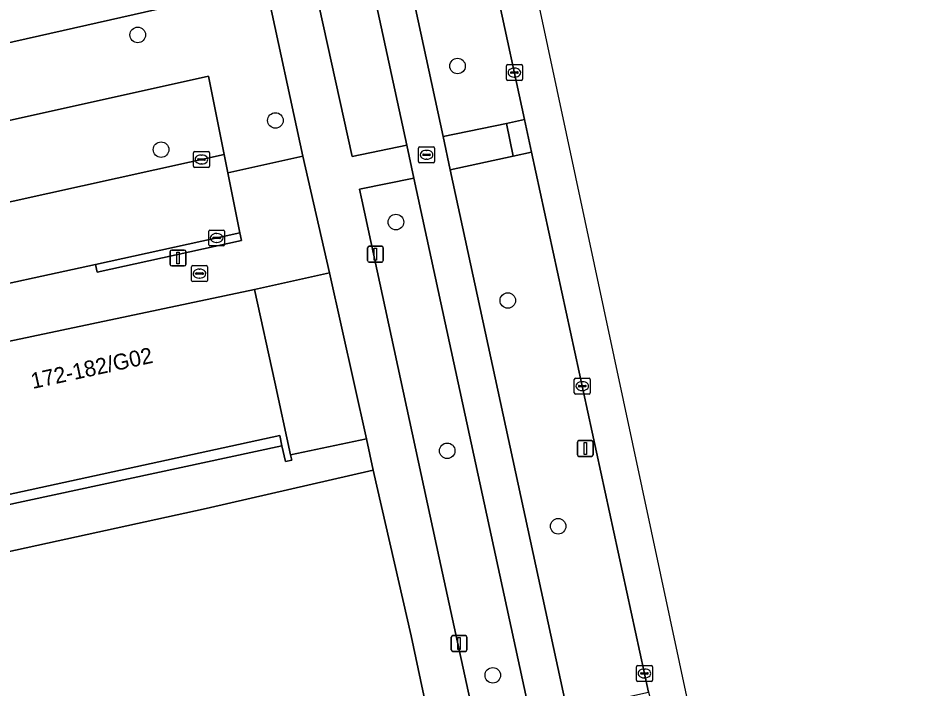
# Model space of a CAD drawing. Extents: x 160030 to 160839, y 385325 to 386450.
# Drawn here: x 160702.1 to 160758.1, y 385790.6 to 385832.8 of the extents above; entities that cross this region are included whole.
import ezdxf

# ---------------------------------------------------------------- set-up
doc = ezdxf.new("R2010")
doc.units = 0
for name, color, linetype in [('IMGEO_Berm_groen', 7, 'Continuous'), ('IMGEO_Boom', 7, 'Continuous'), ('IMGEO_Brandkraan', 7, 'Continuous'), ('IMGEO_Fietspad_gesloten', 7, 'Continuous'), ('IMGEO_Groenvoorziening', 7, 'Continuous'), ('IMGEO_Kolk', 7, 'Continuous'), ('IMGEO_Lichtmast', 7, 'Continuous'), ('IMGEO_Pand', 7, 'Continuous'), ('IMGEO_Pand_nummerreeks', 7, 'Continuous'), ('IMGEO_Parkeervlak_open', 7, 'Continuous'), ('IMGEO_Rijbaan_lokaal_gesloten', 7, 'Continuous'), ('IMGEO_Rijbaan_lokaal_open', 7, 'Continuous'), ('IMGEO_Rioolput', 7, 'Continuous'), ('IMGEO_Voetpad_open', 7, 'Continuous')]:
    doc.layers.add(name, color=color, linetype=linetype)

msp = doc.modelspace()

# ---------------------------------------------------------------- linework, layer by layer
at = {"layer": 'IMGEO_Berm_groen'}
for points in [[(160720.599, 385887.763), (160719.837, 385887.579), (160715.644, 385886.566), (160717.895, 385876.09), (160728.861, 385825.326), (160732.844, 385826.149), (160733.986, 385826.399), (160730.488, 385842.519)], [(160716.578, 385870.911), (160713.198, 385870.151), (160715.89, 385857.043), (160723.143, 385824.074), (160726.572, 385824.787)], [(160734.427, 385824.346), (160733.274, 385824.085), (160729.312, 385823.237), (160739.74, 385774.967), (160740.003, 385773.856), (160742.393, 385774.412), (160742.169, 385775.62), (160741.928, 385775.561), (160741.13, 385779.258), (160741.622, 385779.361), (160739.49, 385789.871), (160741.784, 385790.368)], [(160727.022, 385822.71), (160723.596, 385822.014), (160723.744, 385821.342), (160728.615, 385798.822), (160734.032, 385773.845), (160734.304, 385772.59), (160737.703, 385773.345), (160737.467, 385774.506)]]:
    msp.add_lwpolyline(points, close=True, dxfattribs=at)
at = {"layer": 'IMGEO_Boom'}
for centre in [(160709.646, 385831.724), (160729.767, 385829.766), (160718.308, 385826.34), (160711.114, 385824.507), (160725.891, 385819.948), (160732.929, 385815.016), (160729.117, 385805.561), (160736.097, 385800.815), (160731.983, 385791.439)]:
    msp.add_circle(centre, 0.489, dxfattribs=at)
at = {"layer": 'IMGEO_Brandkraan'}
for p, q in [((160713.031, 385816.282), (160713.031, 385817.134)), ((160713.106, 385817.208), (160713.958, 385817.208)), ((160713.29, 385816.702), (160713.29, 385816.714)), ((160713.728, 385816.665), (160713.33, 385816.665)), ((160713.333, 385816.751), (160713.731, 385816.751)), ((160713.519, 385816.988), (160713.544, 385816.988)), ((160713.774, 385816.714), (160713.774, 385816.702)), ((160714.032, 385817.134), (160714.032, 385816.282)), ((160713.958, 385816.208), (160713.106, 385816.208)), ((160713.542, 385816.428), (160713.517, 385816.428))]:
    msp.add_line(p, q, dxfattribs=at)
for points in [[(160713.031, 385816.282), (160713.031, 385817.134)], [(160713.106, 385817.208), (160713.958, 385817.208)], [(160714.032, 385817.134), (160714.032, 385816.282)], [(160713.958, 385816.208), (160713.106, 385816.208)]]:
    msp.add_lwpolyline(points, dxfattribs=at)
for centre, radius, start, end in [((160713.108, 385817.132), 0.0765, 91.552, 178.448), ((160713.108, 385817.132), 0.0765, 91.552, 178.448), ((160713.33, 385816.711), 0.0403, 85.8775, 175.7526), ((160713.327, 385816.701), 0.0366, 178.938, 274.7102), ((160713.731, 385816.708), 0.043, 264.8664, 352.4533), ((160713.735, 385816.713), 0.0386, 1.7309, 96.639), ((160713.956, 385817.132), 0.0765, 1.552, 88.448), ((160713.956, 385817.132), 0.0765, 1.552, 88.448), ((160713.108, 385816.284), 0.0765, 181.552, 268.448), ((160713.108, 385816.284), 0.0765, 181.552, 268.448), ((160713.956, 385816.284), 0.0765, 271.552, 358.448), ((160713.956, 385816.284), 0.0765, 271.552, 358.448)]:
    msp.add_arc(centre, radius, start, end, dxfattribs=at)
for centre, major_axis, ratio, start_param, end_param in [((160713.518, 385816.708), (-0.387, 0.002), 0.722429, 4.712389, 7.853982), ((160713.543, 385816.708), (-0.39, 0.002), 0.717154, 1.570796, 4.712389)]:
    msp.add_ellipse(centre, major_axis=major_axis, ratio=ratio, start_param=start_param, end_param=end_param, dxfattribs=at)
at = {"layer": 'IMGEO_Fietspad_gesloten'}
for points in [[(160711.523, 385893.072), (160711.762, 385892.886), (160712.21, 385890.745), (160713.195, 385886.037), (160715.959, 385873.727), (160716.578, 385870.911), (160726.572, 385824.787), (160727.022, 385822.71), (160737.467, 385774.506), (160737.703, 385773.345), (160737.832, 385772.714), (160738.146, 385771.263), (160747.021, 385730.295), (160747.898, 385726.284), (160748.22, 385724.812), (160750.096, 385716.226), (160750.418, 385714.749), (160750.95, 385712.317), (160752.149, 385706.509)], [(160756.178, 385724.159), (160755.643, 385726.589), (160750.48, 385725.338), (160750.169, 385726.821), (160749.555, 385729.594), (160740.465, 385771.775), (160740.157, 385773.205), (160740.003, 385773.856), (160739.74, 385774.967), (160729.312, 385823.237), (160728.861, 385825.326), (160717.895, 385876.09), (160715.644, 385886.566), (160714.398, 385892.359)]]:
    msp.add_lwpolyline(points, dxfattribs=at)
at = {"layer": 'IMGEO_Groenvoorziening'}
for points in [[(160715.104, 385846.987), (160709.956, 385845.866), (160711.66, 385838.115), (160695.771, 385834.645), (160695.94, 385833.873), (160682.196, 385830.86), (160682.037, 385831.654), (160666.234, 385828.212), (160665.693, 385828.094), (160665.863, 385827.305), (160661.005, 385826.258), (160661.638, 385823.316), (160647.37, 385820.08), (160647.569, 385819.107), (160658.869, 385821.63), (160717.705, 385834.896)], [(160714.088, 385829.13), (160715.082, 385824.201), (160715.313, 385823.055), (160720.027, 385824.103), (160717.705, 385834.896), (160658.869, 385821.63), (160660.3, 385814.871), (160666, 385816.199), (160665.514, 385818.322)], [(160721.721, 385816.766), (160716.995, 385815.715), (160718.268, 385809.877), (160719.266, 385805.301), (160724.047, 385806.305)]]:
    msp.add_lwpolyline(points, close=True, dxfattribs=at)
msp.add_lwpolyline([(160677.412, 385779.817), (160722.678, 385789.653), (160723.694, 385784.762), (160724.682, 385780.005), (160724.721, 385779.83), (160729.622, 385780.885), (160726.856, 385793.922), (160724.458, 385804.347), (160713.942, 385801.927), (160665.65, 385791.386), (160669.602, 385773.141), (160676.688, 385774.707)], dxfattribs=at)
at = {"layer": 'IMGEO_Kolk'}
for p, q in [((160732.844, 385828.929), (160732.844, 385829.781)), ((160732.919, 385829.855), (160733.771, 385829.855)), ((160733.332, 385829.635), (160733.357, 385829.635)), ((160733.845, 385829.781), (160733.845, 385828.929)), ((160733.103, 385829.349), (160733.103, 385829.361)), ((160733.541, 385829.312), (160733.143, 385829.312)), ((160733.146, 385829.398), (160733.544, 385829.398)), ((160733.355, 385829.075), (160733.33, 385829.075)), ((160733.587, 385829.361), (160733.587, 385829.349)), ((160733.771, 385828.855), (160732.919, 385828.855)), ((160713.155, 385823.461), (160713.155, 385824.313)), ((160713.23, 385824.387), (160714.082, 385824.387)), ((160713.643, 385824.167), (160713.668, 385824.167)), ((160714.156, 385824.313), (160714.156, 385823.461)), ((160714.082, 385823.387), (160713.23, 385823.387)), ((160713.414, 385823.881), (160713.414, 385823.893)), ((160713.852, 385823.844), (160713.454, 385823.844)), ((160713.457, 385823.93), (160713.855, 385823.93)), ((160713.666, 385823.607), (160713.641, 385823.607)), ((160713.898, 385823.893), (160713.898, 385823.881)), ((160714.112, 385818.524), (160714.112, 385819.376)), ((160714.187, 385819.45), (160715.039, 385819.45)), ((160714.371, 385818.944), (160714.371, 385818.956)), ((160714.809, 385818.907), (160714.411, 385818.907)), ((160714.414, 385818.993), (160714.812, 385818.993)), ((160714.6, 385819.23), (160714.625, 385819.23)), ((160714.855, 385818.956), (160714.855, 385818.944)), ((160715.113, 385819.376), (160715.113, 385818.524)), ((160715.039, 385818.45), (160714.187, 385818.45)), ((160714.623, 385818.67), (160714.598, 385818.67)), ((160737.113, 385809.204), (160737.113, 385810.056)), ((160737.188, 385810.13), (160738.04, 385810.13)), ((160738.114, 385810.056), (160738.114, 385809.204)), ((160737.372, 385809.624), (160737.372, 385809.636)), ((160737.81, 385809.587), (160737.412, 385809.587)), ((160737.415, 385809.673), (160737.813, 385809.673)), ((160737.601, 385809.91), (160737.626, 385809.91)), ((160737.856, 385809.636), (160737.856, 385809.624)), ((160738.04, 385809.13), (160737.188, 385809.13)), ((160737.624, 385809.35), (160737.599, 385809.35)), ((160741.102, 385792.054), (160741.954, 385792.054)), ((160741.027, 385791.128), (160741.027, 385791.98)), ((160741.286, 385791.548), (160741.286, 385791.56)), ((160741.724, 385791.511), (160741.326, 385791.511)), ((160741.329, 385791.597), (160741.727, 385791.597)), ((160741.515, 385791.834), (160741.54, 385791.834)), ((160741.77, 385791.56), (160741.77, 385791.548)), ((160742.028, 385791.98), (160742.028, 385791.128)), ((160741.954, 385791.054), (160741.102, 385791.054)), ((160741.538, 385791.274), (160741.513, 385791.274))]:
    msp.add_line(p, q, dxfattribs=at)
for points in [[(160732.844, 385828.929), (160732.844, 385829.781)], [(160732.919, 385829.855), (160733.771, 385829.855)], [(160733.845, 385829.781), (160733.845, 385828.929)], [(160733.771, 385828.855), (160732.919, 385828.855)], [(160713.155, 385823.461), (160713.155, 385824.313)], [(160713.23, 385824.387), (160714.082, 385824.387)], [(160714.156, 385824.313), (160714.156, 385823.461)], [(160714.082, 385823.387), (160713.23, 385823.387)], [(160714.112, 385818.524), (160714.112, 385819.376)], [(160714.187, 385819.45), (160715.039, 385819.45)], [(160715.113, 385819.376), (160715.113, 385818.524)], [(160715.039, 385818.45), (160714.187, 385818.45)], [(160737.113, 385809.204), (160737.113, 385810.056)], [(160737.188, 385810.13), (160738.04, 385810.13)], [(160738.114, 385810.056), (160738.114, 385809.204)], [(160738.04, 385809.13), (160737.188, 385809.13)], [(160741.102, 385792.054), (160741.954, 385792.054)], [(160741.027, 385791.128), (160741.027, 385791.98)], [(160742.028, 385791.98), (160742.028, 385791.128)], [(160741.954, 385791.054), (160741.102, 385791.054)]]:
    msp.add_lwpolyline(points, dxfattribs=at)
for centre, radius, start, end in [((160732.921, 385829.779), 0.0765, 91.552, 178.448), ((160732.921, 385829.779), 0.0765, 91.552, 178.448), ((160733.769, 385829.779), 0.0765, 1.552, 88.448), ((160733.769, 385829.779), 0.0765, 1.552, 88.448), ((160733.143, 385829.358), 0.0403, 85.8775, 175.7526), ((160733.14, 385829.348), 0.0366, 178.938, 274.7102), ((160733.544, 385829.355), 0.043, 264.8664, 352.4533), ((160733.548, 385829.36), 0.0386, 1.7309, 96.639), ((160732.921, 385828.931), 0.0765, 181.552, 268.448), ((160732.921, 385828.931), 0.0765, 181.552, 268.448), ((160733.769, 385828.931), 0.0765, 271.552, 358.448), ((160733.769, 385828.931), 0.0765, 271.552, 358.448), ((160713.232, 385824.311), 0.0765, 91.552, 178.448), ((160713.232, 385824.311), 0.0765, 91.552, 178.448), ((160714.08, 385824.311), 0.0765, 1.552, 88.448), ((160714.08, 385824.311), 0.0765, 1.552, 88.448), ((160713.232, 385823.463), 0.0765, 181.552, 268.448), ((160713.232, 385823.463), 0.0765, 181.552, 268.448), ((160713.454, 385823.89), 0.0403, 85.8775, 175.7526), ((160713.451, 385823.88), 0.0366, 178.938, 274.7102), ((160713.855, 385823.887), 0.043, 264.8664, 352.4533), ((160713.859, 385823.892), 0.0386, 1.7309, 96.639), ((160714.08, 385823.463), 0.0765, 271.552, 358.448), ((160714.08, 385823.463), 0.0765, 271.552, 358.448), ((160714.189, 385819.374), 0.0765, 91.552, 178.448), ((160714.189, 385819.374), 0.0765, 91.552, 178.448), ((160714.411, 385818.953), 0.0403, 85.8775, 175.7526), ((160714.408, 385818.943), 0.0366, 178.938, 274.7102), ((160714.812, 385818.95), 0.043, 264.8664, 352.4533), ((160714.816, 385818.955), 0.0386, 1.7309, 96.639), ((160715.037, 385819.374), 0.0765, 1.552, 88.448), ((160715.037, 385819.374), 0.0765, 1.552, 88.448), ((160714.189, 385818.526), 0.0765, 181.552, 268.448), ((160714.189, 385818.526), 0.0765, 181.552, 268.448), ((160715.037, 385818.526), 0.0765, 271.552, 358.448), ((160715.037, 385818.526), 0.0765, 271.552, 358.448), ((160737.19, 385810.054), 0.0765, 91.552, 178.448), ((160737.19, 385810.054), 0.0765, 91.552, 178.448), ((160738.038, 385810.054), 0.0765, 1.552, 88.448), ((160738.038, 385810.054), 0.0765, 1.552, 88.448), ((160737.412, 385809.633), 0.0403, 85.8775, 175.7526), ((160737.409, 385809.623), 0.0366, 178.938, 274.7102), ((160737.813, 385809.63), 0.043, 264.8664, 352.4533), ((160737.817, 385809.635), 0.0386, 1.7309, 96.639), ((160737.19, 385809.206), 0.0765, 181.552, 268.448), ((160737.19, 385809.206), 0.0765, 181.552, 268.448), ((160738.038, 385809.206), 0.0765, 271.552, 358.448), ((160738.038, 385809.206), 0.0765, 271.552, 358.448), ((160741.104, 385791.978), 0.0765, 91.552, 178.448), ((160741.104, 385791.978), 0.0765, 91.552, 178.448), ((160741.952, 385791.978), 0.0765, 1.552, 88.448), ((160741.952, 385791.978), 0.0765, 1.552, 88.448), ((160741.326, 385791.557), 0.0403, 85.8775, 175.7526), ((160741.323, 385791.547), 0.0366, 178.938, 274.7102), ((160741.727, 385791.554), 0.043, 264.8664, 352.4533), ((160741.731, 385791.559), 0.0386, 1.7309, 96.639), ((160741.104, 385791.13), 0.0765, 181.552, 268.448), ((160741.104, 385791.13), 0.0765, 181.552, 268.448), ((160741.952, 385791.13), 0.0765, 271.552, 358.448), ((160741.952, 385791.13), 0.0765, 271.552, 358.448)]:
    msp.add_arc(centre, radius, start, end, dxfattribs=at)
for centre, major_axis, ratio, start_param, end_param in [((160733.331, 385829.355), (-0.387, 0.002), 0.722429, 4.712389, 7.853982), ((160733.356, 385829.355), (-0.39, 0.002), 0.717154, 1.570796, 4.712389), ((160713.642, 385823.887), (-0.387, 0.002), 0.722429, 4.712389, 7.853982), ((160713.667, 385823.887), (-0.39, 0.002), 0.717154, 1.570796, 4.712389), ((160714.599, 385818.95), (-0.387, 0.002), 0.722429, 4.712389, 7.853982), ((160714.624, 385818.95), (-0.39, 0.002), 0.717154, 1.570796, 4.712389), ((160737.6, 385809.63), (-0.387, 0.002), 0.722429, 4.712389, 7.853982), ((160737.625, 385809.63), (-0.39, 0.002), 0.717154, 1.570796, 4.712389), ((160741.514, 385791.554), (-0.387, 0.002), 0.722429, 4.712389, 7.853982), ((160741.539, 385791.554), (-0.39, 0.002), 0.717154, 1.570796, 4.712389)]:
    msp.add_ellipse(centre, major_axis=major_axis, ratio=ratio, start_param=start_param, end_param=end_param, dxfattribs=at)
at = {"layer": 'IMGEO_Lichtmast'}
for p, q in [((160724.205, 385818.429), (160724.995, 385818.429)), ((160724.995, 385818.429), (160724.205, 385818.429)), ((160711.681, 385817.288), (160711.681, 385818.088)), ((160711.681, 385818.088), (160711.681, 385817.288)), ((160711.781, 385818.188), (160712.571, 385818.188)), ((160712.571, 385818.188), (160711.781, 385818.188)), ((160712.671, 385818.088), (160712.671, 385817.288)), ((160712.671, 385817.288), (160712.671, 385818.088)), ((160724.105, 385817.529), (160724.105, 385818.329)), ((160724.105, 385818.329), (160724.105, 385817.529)), ((160725.095, 385818.329), (160725.095, 385817.529)), ((160725.095, 385817.529), (160725.095, 385818.329)), ((160724.995, 385817.429), (160724.205, 385817.429)), ((160724.205, 385817.429), (160724.995, 385817.429)), ((160712.571, 385817.188), (160711.781, 385817.188)), ((160711.781, 385817.188), (160712.571, 385817.188)), ((160737.306, 385805.306), (160737.306, 385806.106)), ((160737.306, 385806.106), (160737.306, 385805.306)), ((160737.406, 385806.206), (160738.196, 385806.206)), ((160738.196, 385806.206), (160737.406, 385806.206)), ((160738.296, 385806.106), (160738.296, 385805.306)), ((160738.296, 385805.306), (160738.296, 385806.106)), ((160738.196, 385805.206), (160737.406, 385805.206)), ((160737.406, 385805.206), (160738.196, 385805.206)), ((160729.368, 385793.038), (160729.368, 385793.838)), ((160729.368, 385793.838), (160729.368, 385793.038)), ((160729.468, 385793.938), (160730.258, 385793.938)), ((160730.258, 385793.938), (160729.468, 385793.938)), ((160730.358, 385793.838), (160730.358, 385793.038)), ((160730.358, 385793.038), (160730.358, 385793.838)), ((160730.258, 385792.938), (160729.468, 385792.938)), ((160729.468, 385792.938), (160730.258, 385792.938))]:
    msp.add_line(p, q, dxfattribs=at)
for points in [[(160712.101, 385818.063), (160712.251, 385818.063), (160712.251, 385817.313), (160712.101, 385817.313), (160712.101, 385818.063)], [(160724.525, 385818.304), (160724.675, 385818.304), (160724.675, 385817.554), (160724.525, 385817.554), (160724.525, 385818.304)], [(160737.726, 385806.081), (160737.876, 385806.081), (160737.876, 385805.331), (160737.726, 385805.331), (160737.726, 385806.081)], [(160729.788, 385793.813), (160729.938, 385793.813), (160729.938, 385793.063), (160729.788, 385793.063), (160729.788, 385793.813)]]:
    msp.add_lwpolyline(points, dxfattribs=at)
for centre, start, end in [((160724.205, 385818.329), 90, 180), ((160724.205, 385818.329), 90, 180), ((160724.995, 385818.329), 0, 90), ((160724.995, 385818.329), 360, 90), ((160711.781, 385818.088), 90, 180), ((160711.781, 385818.088), 90, 180), ((160712.571, 385818.088), 0, 90), ((160712.571, 385818.088), 360, 90), ((160711.781, 385817.288), 180, 270), ((160711.781, 385817.288), 180, 270), ((160712.571, 385817.288), 270, 0), ((160712.571, 385817.288), 270, 0), ((160724.205, 385817.529), 180, 270), ((160724.205, 385817.529), 180, 270), ((160724.995, 385817.529), 270, 0), ((160724.995, 385817.529), 270, 0), ((160737.406, 385806.106), 90, 180), ((160737.406, 385806.106), 90, 180), ((160738.196, 385806.106), 0, 90), ((160738.196, 385806.106), 360, 90), ((160737.406, 385805.306), 180, 270), ((160737.406, 385805.306), 180, 270), ((160738.196, 385805.306), 270, 0), ((160738.196, 385805.306), 270, 0), ((160729.468, 385793.838), 90, 180), ((160729.468, 385793.838), 90, 180), ((160730.258, 385793.838), 0, 90), ((160730.258, 385793.838), 360, 90), ((160729.468, 385793.038), 180, 270), ((160729.468, 385793.038), 180, 270), ((160730.258, 385793.038), 270, 0), ((160730.258, 385793.038), 270, 0)]:
    msp.add_arc(centre, 0.1, start, end, dxfattribs=at)
at = {"layer": 'IMGEO_Pand'}
msp.add_lwpolyline([(160718.578, 385806.526), (160718.718, 385805.883), (160718.935, 385804.887), (160719.337, 385804.975), (160719.266, 385805.301), (160718.268, 385809.877), (160716.995, 385815.715), (160698.798, 385811.88), (160701.165, 385801.026), (160701.293, 385801.054), (160701.071, 385802.07), (160700.938, 385802.678)], close=True, dxfattribs=at)
at = {"layer": 'IMGEO_Parkeervlak_open'}
msp.add_lwpolyline([(160666.128, 385813.384), (160715.082, 385824.201), (160714.088, 385829.13), (160665.514, 385818.322), (160666, 385816.199), (160666.508, 385813.984)], dxfattribs=at)
at = {"layer": 'IMGEO_Rijbaan_lokaal_gesloten'}
for points in [[(160715.986, 385920.097), (160713.676, 385919.621), (160714.776, 385914.46), (160714.83, 385914.203), (160715.338, 385911.82), (160720.599, 385887.763), (160730.488, 385842.519), (160733.986, 385826.399), (160734.427, 385824.346), (160741.784, 385790.368), (160741.813, 385790.236), (160746.119, 385770.534), (160747.947, 385762.069), (160755.258, 385728.471), (160755.643, 385726.589), (160756.178, 385724.159), (160757.03, 385720.289), (160757.574, 385717.881), (160757.948, 385716.034), (160779.653, 385616.692)], [(160828.615, 385333.052), (160838.712, 385333.406), (160836.967, 385359.152), (160829.424, 385398.876), (160802.685, 385519.246), (160786.986, 385589.919), (160783.981, 385603.977), (160774.456, 385648.538), (160734.272, 385836.538), (160732.663, 385844.066), (160719.827, 385902.586), (160715.986, 385920.097)]]:
    msp.add_lwpolyline(points, dxfattribs=at)
at = {"layer": 'IMGEO_Rijbaan_lokaal_open'}
msp.add_lwpolyline([(160698.097, 385815.344), (160706.982, 385817.283), (160716.077, 385819.268), (160715.313, 385823.055), (160715.082, 385824.201), (160666.128, 385813.384), (160660.893, 385812.227), (160661.934, 385807.453), (160671.068, 385809.446), (160680.119, 385811.421), (160689.14, 385813.39)], close=True, dxfattribs=at)
at = {"layer": 'IMGEO_Rioolput'}
for p, q in [((160727.315, 385823.756), (160727.315, 385824.608)), ((160727.39, 385824.682), (160728.242, 385824.682)), ((160728.316, 385824.608), (160728.316, 385823.756)), ((160727.574, 385824.176), (160727.574, 385824.188)), ((160728.012, 385824.139), (160727.614, 385824.139)), ((160727.617, 385824.225), (160728.015, 385824.225)), ((160727.803, 385824.462), (160727.828, 385824.462)), ((160728.058, 385824.188), (160728.058, 385824.176)), ((160728.242, 385823.682), (160727.39, 385823.682)), ((160727.826, 385823.902), (160727.801, 385823.902))]:
    msp.add_line(p, q, dxfattribs=at)
for points in [[(160727.315, 385823.756), (160727.315, 385824.608)], [(160727.39, 385824.682), (160728.242, 385824.682)], [(160728.316, 385824.608), (160728.316, 385823.756)], [(160728.242, 385823.682), (160727.39, 385823.682)]]:
    msp.add_lwpolyline(points, dxfattribs=at)
for centre, radius, start, end in [((160727.392, 385824.606), 0.0765, 91.552, 178.448), ((160727.392, 385824.606), 0.0765, 91.552, 178.448), ((160728.24, 385824.606), 0.0765, 1.552, 88.448), ((160728.24, 385824.606), 0.0765, 1.552, 88.448), ((160727.614, 385824.185), 0.0403, 85.8775, 175.7526), ((160727.611, 385824.175), 0.0366, 178.938, 274.7102), ((160728.015, 385824.182), 0.043, 264.8664, 352.4533), ((160728.019, 385824.187), 0.0386, 1.7309, 96.639), ((160727.392, 385823.758), 0.0765, 181.552, 268.448), ((160727.392, 385823.758), 0.0765, 181.552, 268.448), ((160728.24, 385823.758), 0.0765, 271.552, 358.448), ((160728.24, 385823.758), 0.0765, 271.552, 358.448)]:
    msp.add_arc(centre, radius, start, end, dxfattribs=at)
for centre, major_axis, ratio, start_param, end_param in [((160727.802, 385824.182), (-0.387, 0.002), 0.722429, 4.712389, 7.853982), ((160727.827, 385824.182), (-0.39, 0.002), 0.717154, 1.570796, 4.712389)]:
    msp.add_ellipse(centre, major_axis=major_axis, ratio=ratio, start_param=start_param, end_param=end_param, dxfattribs=at)
at = {"layer": 'IMGEO_Voetpad_open'}
for points in [[(160734.032, 385773.845), (160728.615, 385798.822), (160723.744, 385821.342), (160723.596, 385822.014), (160727.022, 385822.71), (160726.572, 385824.787), (160723.143, 385824.074), (160715.89, 385857.043)], [(160717.705, 385834.896), (160720.027, 385824.103), (160721.721, 385816.766), (160724.047, 385806.305), (160724.458, 385804.347), (160726.856, 385793.922), (160729.622, 385780.885), (160730.313, 385777.627), (160732.524, 385767.202), (160732.939, 385765.276), (160737.979, 385741.913), (160738.688, 385738.629), (160740.965, 385728.164), (160741.383, 385726.239), (160746.478, 385702.821)]]:
    msp.add_lwpolyline(points, dxfattribs=at)
for points in [[(160732.844, 385826.149), (160733.274, 385824.085), (160734.427, 385824.346), (160733.986, 385826.399)], [(160728.861, 385825.326), (160729.312, 385823.237), (160733.274, 385824.085), (160732.844, 385826.149)], [(160716.995, 385815.715), (160721.721, 385816.766), (160720.027, 385824.103), (160715.313, 385823.055), (160716.077, 385819.268), (160716.184, 385818.78), (160707.089, 385816.795), (160706.982, 385817.283), (160698.097, 385815.344), (160698.204, 385814.856), (160689.247, 385812.902), (160689.14, 385813.39), (160680.119, 385811.421), (160680.226, 385810.933), (160671.175, 385808.958), (160671.068, 385809.446), (160661.934, 385807.453), (160662.817, 385804.033), (160680.847, 385807.965), (160698.798, 385811.88)], [(160706.982, 385817.283), (160707.089, 385816.795), (160716.184, 385818.78), (160716.077, 385819.268)], [(160713.942, 385801.927), (160724.458, 385804.347), (160724.047, 385806.305), (160719.266, 385805.301), (160719.337, 385804.975), (160718.935, 385804.887), (160718.718, 385805.883), (160701.071, 385802.07), (160701.293, 385801.054), (160701.165, 385801.026), (160701.038, 385800.998), (160700.825, 385801.976), (160683.146, 385798.127), (160683.363, 385797.134), (160683.217, 385797.102), (160683.07, 385797.07), (160682.854, 385798.063), (160665.308, 385794.235), (160665.461, 385793.517), (160665.19, 385793.459), (160665.65, 385791.386)], [(160718.718, 385805.883), (160718.578, 385806.526), (160700.938, 385802.678), (160701.071, 385802.07)]]:
    msp.add_lwpolyline(points, close=True, dxfattribs=at)

# ---------------------------------------------------------------- texts
at = {"layer": 'IMGEO_Pand_nummerreeks'}
msp.add_text('172-182/G02', height=1, rotation=12.3034, dxfattribs=at).set_placement((160703.039, 385809.448))

doc.saveas('drawing.dxf')
